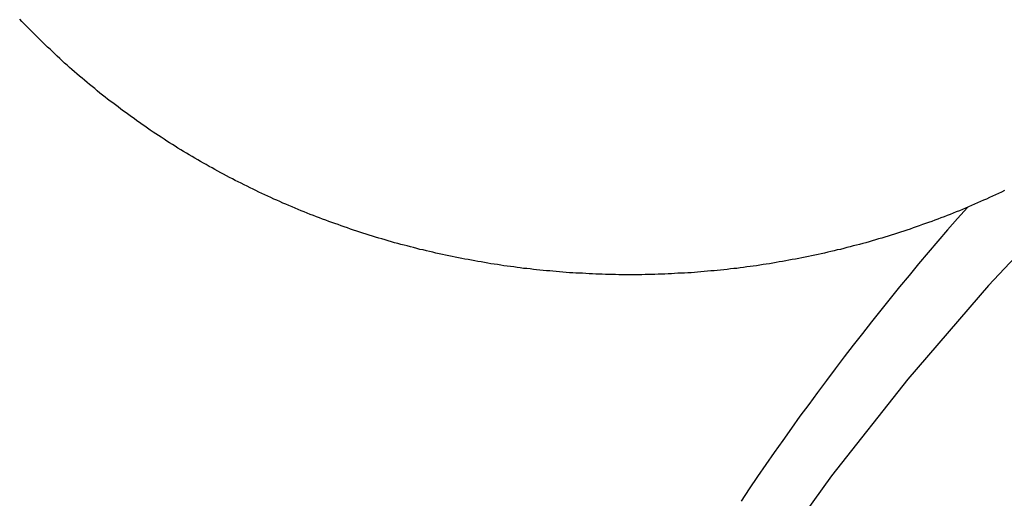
# Model space of a CAD drawing. Extents: x 1107 to 4046, y 937 to 3355.
# Tile 522 of 656: x 2215.48 to 2218.86, y 2666.3 to 2667.94. Entities that reach past the tile are written whole.
import ezdxf

# ---------------------------------------------------------------- set-up
doc = ezdxf.new("R2010")
doc.units = 0
doc.layers.add('KF_VIDA_L___C_REAR', color=7, linetype='CONTINUOUS')

# ---------------------------------------------------------------- blocks, each defined once
blk = doc.blocks.new('KF_VIDA_L___C_REAR')
at = {"layer": 'KF_VIDA_L___C_REAR'}
for points in [[(35.7731, 980.558, 0), (35.3588, 980.377, 0), (34.9536, 980.182, 0), (34.5583, 979.973, 0), (34.1735, 979.749, 0), (33.8, 979.511, 0), (33.4383, 979.26, 0), (33.0892, 978.996, 0), (32.7533, 978.719, 0), (32.4311, 978.43, 0), (32.1233, 978.13, 0), (31.8303, 977.819, 0), (31.5528, 977.497, 0), (31.2911, 977.166, 0), (31.0458, 976.825, 0)], [(31.8853, 978.145, 0), (31.8751, 978.14, 0), (31.8649, 978.135, 0), (31.8546, 978.13, 0), (31.8444, 978.126, 0), (31.8341, 978.121, 0), (31.8238, 978.116, 0), (31.8135, 978.112, 0), (31.8031, 978.107, 0), (31.7928, 978.103, 0), (31.7824, 978.098, 0), (31.772, 978.094, 0), (31.7616, 978.089, 0), (31.7512, 978.085, 0), (31.7407, 978.08, 0), (31.7303, 978.076, 0), (31.7198, 978.072, 0), (31.7093, 978.068, 0), (31.6988, 978.063, 0), (31.6883, 978.059, 0), (31.6777, 978.055, 0), (31.6672, 978.051, 0), (31.6566, 978.047, 0), (31.646, 978.043, 0), (31.6354, 978.039, 0), (31.6248, 978.035, 0), (31.6141, 978.032, 0), (31.6035, 978.028, 0), (31.5928, 978.024, 0), (31.5822, 978.02, 0), (31.5715, 978.017, 0), (31.5608, 978.013, 0), (31.55, 978.009, 0), (31.5393, 978.006, 0), (31.5286, 978.002, 0), (31.5178, 977.999, 0), (31.507, 977.995, 0), (31.4962, 977.992, 0), (31.4855, 977.989, 0), (31.4746, 977.985, 0), (31.4638, 977.982, 0), (31.453, 977.979, 0), (31.4421, 977.976, 0), (31.4313, 977.973, 0), (31.4204, 977.969, 0), (31.4095, 977.966, 0), (31.3986, 977.963, 0), (31.3877, 977.96, 0), (31.3768, 977.957, 0), (31.3659, 977.955, 0), (31.3549, 977.952, 0), (31.344, 977.949, 0), (31.333, 977.946, 0), (31.3221, 977.943, 0), (31.3111, 977.941, 0), (31.3001, 977.938, 0), (31.2891, 977.936, 0), (31.2781, 977.933, 0), (31.2671, 977.93, 0), (31.256, 977.928, 0), (31.245, 977.926, 0), (31.2339, 977.923, 0), (31.2229, 977.921, 0), (31.2118, 977.919, 0), (31.2007, 977.916, 0), (31.1897, 977.914, 0), (31.1786, 977.912, 0), (31.1675, 977.91, 0), (31.1564, 977.908, 0), (31.1452, 977.906, 0), (31.1341, 977.904, 0), (31.123, 977.902, 0), (31.1119, 977.9, 0), (31.1007, 977.898, 0), (31.0896, 977.896, 0), (31.0784, 977.894, 0), (31.0672, 977.892, 0), (31.0561, 977.891, 0), (31.0449, 977.889, 0), (31.0337, 977.887, 0), (31.0225, 977.886, 0), (31.0113, 977.884, 0), (31.0001, 977.883, 0), (30.9889, 977.881, 0), (30.9777, 977.88, 0), (30.9665, 977.878, 0), (30.9553, 977.877, 0), (30.944, 977.876, 0), (30.9328, 977.874, 0), (30.9216, 977.873, 0), (30.9103, 977.872, 0), (30.8991, 977.871, 0), (30.8878, 977.87, 0), (30.8766, 977.869, 0), (30.8653, 977.868, 0), (30.854, 977.867, 0), (30.8428, 977.866, 0), (30.8315, 977.865, 0), (30.8202, 977.864, 0), (30.809, 977.863, 0), (30.7977, 977.863, 0), (30.7864, 977.862, 0), (30.7751, 977.861, 0), (30.7638, 977.861, 0), (30.7525, 977.86, 0), (30.7413, 977.859, 0), (30.73, 977.859, 0), (30.7187, 977.858, 0), (30.7074, 977.858, 0), (30.6961, 977.858, 0), (30.6848, 977.857, 0), (30.6735, 977.857, 0), (30.6622, 977.857, 0), (30.6509, 977.857, 0), (30.6396, 977.856, 0), (30.6283, 977.856, 0), (30.617, 977.856, 0), (30.6057, 977.856, 0), (30.5943, 977.856, 0), (30.583, 977.856, 0), (30.5717, 977.856, 0), (30.5604, 977.856, 0), (30.5491, 977.857, 0), (30.5378, 977.857, 0), (30.5265, 977.857, 0), (30.5152, 977.857, 0), (30.5039, 977.858, 0), (30.4926, 977.858, 0), (30.4813, 977.858, 0), (30.47, 977.859, 0), (30.4588, 977.859, 0), (30.4475, 977.86, 0), (30.4362, 977.861, 0), (30.4249, 977.861, 0), (30.4136, 977.862, 0), (30.4023, 977.863, 0), (30.391, 977.863, 0), (30.3798, 977.864, 0), (30.3685, 977.865, 0), (30.3572, 977.866, 0), (30.346, 977.867, 0), (30.3347, 977.868, 0), (30.3234, 977.869, 0), (30.3122, 977.87, 0), (30.3009, 977.871, 0), (30.2897, 977.872, 0), (30.2784, 977.873, 0), (30.2672, 977.874, 0), (30.256, 977.876, 0), (30.2447, 977.877, 0), (30.2335, 977.878, 0), (30.2223, 977.88, 0), (30.2111, 977.881, 0), (30.1999, 977.883, 0), (30.1887, 977.884, 0), (30.1775, 977.886, 0), (30.1663, 977.887, 0), (30.1551, 977.889, 0), (30.1439, 977.891, 0), (30.1328, 977.892, 0), (30.1216, 977.894, 0), (30.1104, 977.896, 0), (30.0993, 977.898, 0), (30.0881, 977.9, 0), (30.077, 977.902, 0), (30.0659, 977.904, 0), (30.0547, 977.906, 0), (30.0436, 977.908, 0), (30.0325, 977.91, 0), (30.0214, 977.912, 0), (30.0103, 977.914, 0), (29.9992, 977.916, 0), (29.9882, 977.919, 0), (29.9771, 977.921, 0), (29.9661, 977.923, 0), (29.955, 977.926, 0), (29.944, 977.928, 0), (29.9329, 977.93, 0), (29.9219, 977.933, 0), (29.9109, 977.936, 0), (29.8999, 977.938, 0), (29.8889, 977.941, 0), (29.8779, 977.943, 0), (29.867, 977.946, 0), (29.856, 977.949, 0), (29.8451, 977.952, 0), (29.8341, 977.955, 0), (29.8232, 977.958, 0), (29.8123, 977.96, 0), (29.8014, 977.963, 0), (29.7905, 977.966, 0), (29.7796, 977.969, 0), (29.7687, 977.973, 0), (29.7579, 977.976, 0), (29.747, 977.979, 0), (29.7362, 977.982, 0), (29.7254, 977.985, 0), (29.7146, 977.989, 0), (29.7038, 977.992, 0), (29.693, 977.995, 0), (29.6822, 977.999, 0), (29.6714, 978.002, 0), (29.6607, 978.006, 0), (29.65, 978.009, 0), (29.6392, 978.013, 0), (29.6285, 978.017, 0), (29.6179, 978.02, 0), (29.6072, 978.024, 0), (29.5965, 978.028, 0), (29.5859, 978.032, 0), (29.5752, 978.035, 0), (29.5646, 978.039, 0), (29.554, 978.043, 0), (29.5434, 978.047, 0), (29.5329, 978.051, 0), (29.5223, 978.055, 0), (29.5118, 978.059, 0), (29.5012, 978.063, 0), (29.4907, 978.068, 0), (29.4802, 978.072, 0), (29.4698, 978.076, 0), (29.4593, 978.08, 0), (29.4489, 978.085, 0), (29.4384, 978.089, 0), (29.428, 978.094, 0), (29.4176, 978.098, 0), (29.4072, 978.102, 0), (29.3969, 978.107, 0), (29.3865, 978.112, 0), (29.3762, 978.116, 0), (29.3659, 978.121, 0), (29.3556, 978.126, 0), (29.3454, 978.13, 0), (29.3351, 978.135, 0), (29.3249, 978.14, 0), (29.3147, 978.145, 0), (29.3045, 978.15, 0), (29.2943, 978.155, 0), (29.2841, 978.16, 0), (29.274, 978.165, 0), (29.2639, 978.17, 0), (29.2538, 978.175, 0), (29.2437, 978.18, 0), (29.2337, 978.185, 0), (29.2236, 978.19, 0), (29.2136, 978.196, 0), (29.2036, 978.201, 0), (29.1937, 978.206, 0), (29.1837, 978.212, 0), (29.1738, 978.217, 0), (29.1639, 978.223, 0), (29.154, 978.228, 0), (29.1441, 978.234, 0), (29.1343, 978.239, 0), (29.1245, 978.245, 0), (29.1147, 978.251, 0), (29.1049, 978.256, 0), (29.0951, 978.262, 0), (29.0854, 978.268, 0), (29.0757, 978.274, 0), (29.066, 978.279, 0), (29.0564, 978.285, 0), (29.0467, 978.291, 0), (29.0371, 978.297, 0), (29.0275, 978.303, 0), (29.018, 978.309, 0), (29.0084, 978.315, 0), (28.9989, 978.322, 0), (28.9894, 978.328, 0), (28.98, 978.334, 0), (28.9705, 978.34, 0), (28.9611, 978.346, 0), (28.9517, 978.353, 0), (28.9424, 978.359, 0), (28.933, 978.366, 0), (28.9237, 978.372, 0), (28.9144, 978.379, 0), (28.9052, 978.385, 0), (28.8959, 978.392, 0), (28.8867, 978.398, 0), (28.8776, 978.405, 0), (28.8684, 978.412, 0), (28.8593, 978.418, 0), (28.8502, 978.425, 0), (28.8411, 978.432, 0), (28.8321, 978.439, 0), (28.8231, 978.446, 0), (28.8141, 978.452, 0), (28.8051, 978.459, 0), (28.7962, 978.466, 0), (28.7873, 978.473, 0), (28.7784, 978.48, 0), (28.7696, 978.488, 0), (28.7608, 978.495, 0), (28.752, 978.502, 0), (28.7432, 978.509, 0), (28.7345, 978.516, 0), (28.7258, 978.524, 0), (28.7172, 978.531, 0), (28.7085, 978.538, 0), (28.6999, 978.546, 0), (28.6914, 978.553, 0), (28.6828, 978.561, 0), (28.6743, 978.568, 0), (28.6658, 978.576, 0), (28.6574, 978.583, 0), (28.649, 978.591, 0), (28.6406, 978.599, 0), (28.6323, 978.606, 0), (28.6239, 978.614, 0), (28.6157, 978.622, 0), (28.6074, 978.63, 0), (28.5992, 978.637, 0), (28.591, 978.645, 0), (28.5828, 978.653, 0), (28.5747, 978.661, 0), (28.5666, 978.669, 0), (28.5586, 978.677, 0), (28.5506, 978.685, 0), (28.5426, 978.693, 0), (28.5347, 978.701, 0), (28.5267, 978.71, 0), (28.5189, 978.718, 0), (28.511, 978.726, 0), (28.5032, 978.734, 0)], [(31.7577, 978.087, 0), (31.7238, 978.049, 0), (31.6901, 978.01, 0), (31.6567, 977.971, 0), (31.6235, 977.932, 0), (31.5905, 977.893, 0), (31.5577, 977.853, 0), (31.5252, 977.814, 0), (31.4929, 977.774, 0), (31.4609, 977.734, 0), (31.429, 977.694, 0), (31.3975, 977.654, 0), (31.3661, 977.614, 0), (31.335, 977.574, 0), (31.3041, 977.533, 0), (31.2735, 977.493, 0), (31.2431, 977.452, 0), (31.2129, 977.411, 0), (31.183, 977.37, 0), (31.1533, 977.329, 0), (31.1239, 977.287, 0), (31.0947, 977.246, 0), (31.0658, 977.204, 0), (31.0371, 977.163, 0), (31.0086, 977.121, 0), (30.9804, 977.079, 0)]]:
    blk.add_polyline3d(points, dxfattribs=at)

msp = doc.modelspace()

# ---------------------------------------------------------------- block references
at = {"layer": 'KF_VIDA_L___C_REAR'}
msp.add_blockref('KF_VIDA_L___C_REAR', (2186.9791, 1689.2132), dxfattribs=at)

doc.saveas('drawing.dxf')
